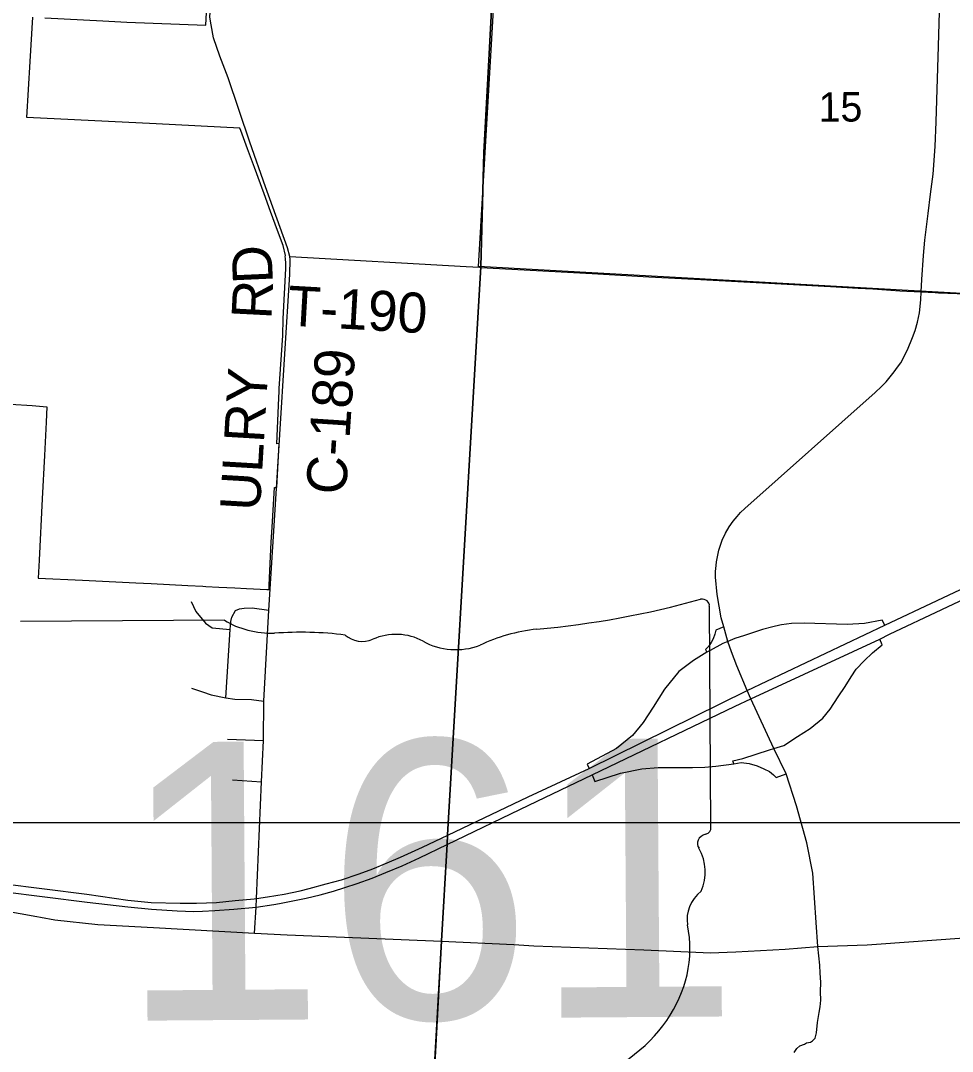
# Model space of a CAD drawing. Extents: x 114604 to 551442, y 316898 to 567001.
# Drawn here: x 241473 to 248466, y 428722 to 436457 of the extents above; entities that cross this region are included whole.
import ezdxf

# ---------------------------------------------------------------- set-up
doc = ezdxf.new("R2010")
doc.units = 0
for name, color, linetype in [('_CIVIL_CONSTRUCTION', 7, 'Continuous'), ('BD_X_Building', 7, 'Continuous'), ('GE_P_Alignment_100_Cardinal_Points', 7, 'Continuous'), ('GE_P_Alignment_100_Stations', 7, 'Continuous'), ('GE_P_Alignment_500_Bearings', 7, 'Continuous'), ('GE_P_Alignment_500_Cardinal_Points', 7, 'Continuous'), ('GE_P_Alignment_500_Curve_Data', 7, 'Continuous'), ('GE_P_Alignment_500_Distances', 7, 'Continuous'), ('PM_P_CL_Double_Solid', 7, 'Continuous'), ('PM_P_Crosswalk', 7, 'Continuous'), ('PV_X_Curb', 7, 'Continuous'), ('SN_P_Signs', 7, 'Continuous')]:
    doc.layers.add(name, color=color, linetype=linetype)

msp = doc.modelspace()

# ---------------------------------------------------------------- linework, layer by layer
at = {"layer": '_CIVIL_CONSTRUCTION'}
msp.add_line((245761.2, 430796), (246836.2, 431311.5), dxfattribs=at)
for points in [[(246836.2, 431311.5), (246953.1, 431367.5), (247921.5, 431816), (247993, 431851.6), (248779, 432222.1), (249702.3, 432663.1), (250222.8, 432910), (251010, 433278.2), (251522.4, 433522.5)], [(242793.7, 429834.6), (242944.2, 429839.2), (243083.1, 429852.9), (243226.6, 429866.7), (243244.4, 429869.5), (243326.1, 429882.5), (243449.8, 429901.9), (243571.3, 429927.1), (243639.5, 429945), (243766.6, 429978.3), (243881, 430009.3), (244012.7, 430054.2), (244115.6, 430090.9), (244224.1, 430135.7), (244324.5, 430179.3), (244489, 430253.1), (244678.3, 430343.3), (245282.5, 430630.9), (245739.6, 430845.7), (246926.2, 431431), (247958, 431919.2), (248744, 432289.7)], [(243374.3, 429824.3), (243416.8, 429831), (243516.2, 429850.3), (243615.7, 429871.9), (243720.9, 429896.9), (243821.4, 429923.1), (243905.8, 429950.4), (243999.4, 429982.3), (244110.3, 430022.5), (244213, 430063.8), (244335.4, 430113.3), (244467, 430174.5), (244674.3, 430274.4), (245286.4, 430569.6), (245761.2, 430796)], [(239241.5, 430117.8), (240296, 430027.3), (240400.8, 430017.7), (240684.7, 429994.2), (240957, 429970.7), (241338.4, 429922.5), (241971.4, 429840.3), (242278.5, 429805.4), (242454.7, 429788.2), (242647, 429776.8), (242773.3, 429771.9), (242838.4, 429774.3)], [(241335.7, 429982.7), (241969.7, 429901.6), (242277.2, 429856.3), (242453.4, 429839), (242669.7, 429833.7), (242793.7, 429834.6)], [(242838.4, 429774.3), (242930.7, 429777.7), (243073.1, 429789.2), (243241.6, 429803.4), (243374.3, 429824.3)]]:
    msp.add_lwpolyline(points, dxfattribs=at)
at = {"layer": 'GE_P_Alignment_100_Cardinal_Points'}
for p, q in [((247125.3, 430995.6), (246953.1, 431367.5)), ((243025.3, 431063.4), (243295, 431054.6)), ((243063.7, 430760.5), (243281.1, 430744.6))]:
    msp.add_line(p, q, dxfattribs=at)
for points in [[(248232.5, 434420.5), (248235.3, 434514.3), (248247.8, 434695), (248258.3, 434809.7), (248283.8, 435008.6), (248302.3, 435154.2), (248320.7, 435304.9), (248337.4, 435512.9), (248343.8, 435696.8), (248362.4, 436265.3), (248384.2, 437038.9), (248390, 437234.3)], [(243493.5, 434685.4), (244816.5, 434612.1), (244916.6, 434606)], [(244916.6, 434606), (244927.1, 434605.3), (245762, 434559.5), (246188.2, 434533.5), (246531.2, 434516.5), (247550.3, 434460.3), (247758.3, 434449)], [(246689, 432325.6), (246689.5, 432342.6), (246694.1, 432396.3), (246704.2, 432445.4), (246712.6, 432483.4), (246727, 432526.7), (246738.9, 432558), (246762.9, 432611.2), (246790.3, 432657.4), (246819.8, 432699.4), (246849.6, 432736.2), (246876.2, 432765.1), (246909.1, 432796.3), (247887.2, 433667.1), (247933.8, 433710), (247967.4, 433745), (247999.2, 433782.5), (248028.5, 433820.1), (248054.3, 433856.7), (248078.3, 433889.9), (248129.7, 433986.6), (248167.2, 434078), (248186.4, 434131.5), (248203.7, 434194.6), (248218, 434263.3), (248228.6, 434361.5), (248232.5, 434420.5)], [(247758.3, 434449), (247867.5, 434443), (248071.8, 434429.8), (248232.5, 434420.5), (248335.3, 434415.7)], [(248335.3, 434415.7), (248361, 434414.5), (248500.5, 434409), (249302.1, 434361.6), (250148.5, 434316.2), (250508.8, 434293.2), (251025.7, 434262.2), (251535.3, 434229.3), (251679.7, 434220.8), (251753.4, 434218)], [(246750, 431907.7), (246731, 431975.5), (246701.1, 432150.6), (246687.7, 432280.4), (246689, 432325.6)], [(242753.8, 432097.1), (242786.9, 432021.5), (242859.4, 431936), (242910, 431900.1), (243046.6, 431886.4)], [(243014.4, 431375.7), (243046.6, 431886.4), (243050.4, 431947.4), (243057.3, 431979.5), (243086, 432030.2), (243116.1, 432042.5), (243150.3, 432048.7), (243210.6, 432049.2), (243335.5, 432032)], [(246953.1, 431367.5), (246926.2, 431431), (246848, 431615.5), (246807.5, 431720.8), (246780.9, 431797.9), (246750, 431907.7)], [(242756.4, 431448.3), (242839, 431420.7), (242903.6, 431397), (243014.4, 431375.7), (243080.8, 431364.1), (243205.6, 431361), (243299.2, 431350.5)], [(247456.8, 429507.9), (247444.5, 429687.9), (247418.2, 430058.4), (247374.1, 430286.4), (247296.8, 430565.4), (247217, 430804.4), (247125.3, 430995.6)], [(244725.8, 427942.3), (244633.4, 427999.7), (244584.6, 428075.9), (244561.4, 428162.1), (244557.6, 428288.1), (244567.9, 428436.9), (244631.9, 429548.8)], [(247278.7, 428712.6), (247297.6, 428744), (247320, 428763.3), (247354.6, 428775.7), (247371.9, 428786.2), (247399.7, 428789.9), (247415.2, 428800.4), (247435.9, 428821.4), (247446, 428861.4), (247454.1, 428939.6), (247466.9, 429013.3), (247474.1, 429056.1), (247477.2, 429106.4), (247476.8, 429168.9), (247478, 429241.9), (247474, 429307.8), (247470.1, 429368.6), (247456.8, 429507.9)]]:
    msp.add_lwpolyline(points, dxfattribs=at)
at = {"layer": 'GE_P_Alignment_100_Stations'}
for points in [[(241653.8, 436478.3), (242090.3, 436455.2), (242269.7, 436445.7), (242862.2, 436422), (242870.7, 436565.6)], [(241232.7, 433589.4), (241560, 433567.8), (241670.6, 433559.2), (241664.6, 433442.2), (241652, 433192.4), (241635.5, 432867.5), (241612.1, 432407.5), (241605.2, 432272.5), (241938.5, 432256.5), (242339, 432237.3), (242452, 432231.7), (242591.6, 432224.7), (242727.4, 432218), (242841.7, 432212.3), (242862.7, 432211.3), (242960.5, 432206.4), (243079.8, 432200.5), (243167.3, 432196.2), (243219.8, 432193.6), (243270.1, 432191.1), (243320.9, 432188.6), (243337.7, 432187.7), (243339.6, 432220.8), (243354, 432544.1), (243359.9, 432656), (243379, 432953), (243396.1, 432952.5), (243413.3, 433282.2), (243396.1, 433280.6), (243411.2, 433627.1), (243413, 433673.8), (243413.9, 433695.1), (243441.4, 434094.5), (243444.3, 434219.6), (243462.9, 434596.4), (243463.6, 434618.7), (243463.2, 434641), (243461.8, 434663.3), (243460.7, 434673.5), (243459.4, 434683.6), (243460.2, 434693.7), (243442.4, 434768.5), (243401, 434881.2), (243348.7, 435023.6), (243300.1, 435156), (243227.2, 435354.8), (243176.4, 435493.3), (243125.4, 435632.3), (243119.3, 435648.8), (242489.5, 435681.2), (241520.9, 435730.4), (241544.7, 436150.6), (241563.6, 436483.2)]]:
    msp.add_lwpolyline(points, dxfattribs=at)
at = {"layer": 'GE_P_Alignment_500_Bearings'}
msp.add_lwpolyline([(184305.2, 516815.5), (260150, 516815.5), (260150, 430435.7), (184305.2, 430435.7)], close=True, dxfattribs=at)
for points in [[(242902.8, 436424.8), (242892, 436483.7), (242934.9, 437152), (242984.7, 437401.6), (243066.2, 437588.9), (243236.8, 437821.5), (243278.8, 437873.7)], [(243380.3, 432746.4), (243456.2, 433955.7), (243492.3, 434552.6), (243495.9, 434662.9), (243493.5, 434685.4), (243475.2, 434752.3), (243310.5, 435209.9), (243193.4, 435545.3), (243031.8, 436028), (242968.3, 436189.9), (242920.5, 436328.4), (242902.8, 436424.8)], [(243228.1, 429609.7), (243241.6, 429803.4), (243244.4, 429869.5), (243281.1, 430744.6), (243295, 431054.6), (243299.2, 431350.5), (243335.5, 432032), (243380.3, 432746.4)], [(241091, 429823.6), (241594.3, 429733), (241621.2, 429728.1)], [(241621.2, 429728.1), (241728.9, 429708.3), (242051.5, 429674.4), (242469.1, 429651.4), (243228.1, 429609.7), (243473.6, 429596.1), (244026.9, 429573), (244631.9, 429548.8)], [(247931.9, 429529.5), (248519.5, 429570.3), (249196.3, 429653), (249624.8, 429709.1), (249772.3, 429727.3)], [(244631.9, 429548.8), (245174, 429524.9), (245324.2, 429514.7), (246149.9, 429484.4), (246651, 429461.6), (246776.6, 429466.3)], [(247456.8, 429507.9), (247826, 429522.2), (247931.9, 429529.5)], [(246776.6, 429466.3), (246839.4, 429468.7), (247211.8, 429489.6), (247456.8, 429507.9)]]:
    msp.add_lwpolyline(points, dxfattribs=at)
at = {"layer": 'GE_P_Alignment_500_Cardinal_Points'}
for points in [[(247958, 431919.2), (247937.7, 431958.4), (247805.7, 431932.9), (247676.2, 431924.5), (247352, 431934.8), (247258.3, 431931.6), (247182.8, 431922.3), (247171, 431919.8)], [(246750, 431907.7), (246689.5, 431882.6), (246682.6, 431851.5), (246671.3, 431818.6), (246656.4, 431790.1), (246634.5, 431759.8), (246612.5, 431738.4), (246623.7, 431716.2)], [(247171, 431919.8), (247118.1, 431908.7), (247041.7, 431888.6), (246906.6, 431841.7), (246832.5, 431819.4), (246780.9, 431797.9)], [(246780.9, 431797.9), (246742.9, 431782.3), (246647.6, 431730.5), (246623.7, 431716.2), (246522.6, 431655.9), (246411.5, 431572.5), (246305, 431439.4), (246218.9, 431303.7), (246146.1, 431189.7), (246064.6, 431093.1), (245943.9, 430993.3), (245726, 430877.1), (245739.6, 430845.7)], [(247125.3, 430995.6), (247201.5, 431016.2), (247302.6, 431085), (247399.2, 431144.7), (247493.5, 431221.3), (247549.2, 431290.8), (247608.7, 431383.3), (247660.8, 431460.1), (247705.7, 431533.3), (247743.3, 431590.9), (247804, 431651.6), (247865.8, 431712.5), (247939, 431771.6), (247921.5, 431816)], [(246825.8, 430880.6), (246818.3, 430902), (246892.4, 430918.5), (247093.8, 430984.9), (247125.3, 430995.6)], [(245761.2, 430796), (245781.6, 430745.7), (245974.5, 430810), (246135.3, 430842.3), (246256.8, 430851.8), (246375.6, 430852.6), (246381.1, 430852.5)], [(246381.1, 430852.5), (246514, 430851.8), (246606.6, 430855.5), (246691, 430863), (246825.8, 430880.6)], [(246825.8, 430880.6), (246880.4, 430888.8), (246940.3, 430883.2), (247001.2, 430863.6), (247051.7, 430843.2), (247092.7, 430820.9), (247122.4, 430796.8), (247143.4, 430776.1), (247217, 430804.4)]]:
    msp.add_lwpolyline(points, dxfattribs=at)
at = {"layer": 'GE_P_Alignment_500_Curve_Data'}
for p, q in [((246653.9, 430404.3), (246641.9, 432062.6)), ((243002.1, 431957.6), (241473.2, 431946.6)), ((246653.4, 430404.7), (246653.9, 430404.3))]:
    msp.add_line(p, q, dxfattribs=at)
for centre, major_axis, ratio, start_param, end_param in [((244751.5, 436292.3), (5536.5, 40.1), 0.800001, 4.814395, 5.04237), ((246583.9, 432069), (58.1, 0.4), 0.8, 6.141152, 7.989035), ((243363.5, 432328.3), (586.6, 4.3), 0.8, 4.042523, 4.731795), ((243573.6, 430182), (2106, 15.3), 0.8, 1.404758, 1.657859), ((244290.1, 431569.2), (351.9, 2.5), 0.8, 0.950623, 2.079405), ((245496, 431007.5), (1113.9, 8.1), 0.8, 1.699011, 2.107814), ((244039, 431933.8), (169.2, 1.2), 0.8, 3.836095, 5.185414), ((244740.7, 432075), (423.3, 3.1), 0.8, 4.081561, 5.145723), ((246591.9, 430397.5), (62.2, 0.5), 0.8, 5.05454, 6.418171), ((246641.4, 430282.5), (89.9, 0.7), 0.8, 1.883978, 3.671073), ((246070.7, 430068.7), (539.9, 3.9), 0.8, 5.934695, 6.695948), ((246867.2, 429711.9), (392.8, 2.8), 0.8, 2.387724, 3.262537), ((245110.9, 429488.2), (1384.8, 10), 0.8, 5.101753, 6.440018)]:
    msp.add_ellipse(centre, major_axis=major_axis, ratio=ratio, start_param=start_param, end_param=end_param, dxfattribs=at)
at = {"layer": 'GE_P_Alignment_500_Distances'}
for points in [[(235917.9, 448768.3), (238139.3, 448635.8), (241634.7, 448420.5), (243243, 448326), (245634.3, 448192.1), (245340.6, 442775.6), (245220.3, 440696.1), (245054.7, 437451.5), (245053.1, 437421.8), (245051.5, 437391.1), (244988.2, 436207.4), (244948.7, 435467.5), (244926, 434608.2), (244677.1, 430346.1), (244673.1, 430277.3), (244630.8, 429551.6), (244509.6, 427292.6)], [(244509.6, 427292.6), (244630.8, 429551.6), (244673.1, 430277.3), (244677.1, 430346.1), (244926, 434608.2), (244948.7, 435467.5), (244988.2, 436207.4), (245051.5, 437391.1), (245053.1, 437421.8), (245054.7, 437451.5), (245220.3, 440696.1), (245340.6, 442775.6), (245634.3, 448192.1), (249347.6, 447986.8)]]:
    msp.add_lwpolyline(points, dxfattribs=at)
at = {"layer": 'SN_P_Signs'}
msp.add_lwpolyline([(245074.3, 437443.9), (250354.5, 437098.1), (250195.1, 434317), (244909.1, 434612.8), (245006, 436277.9), (245072.5, 437414.2)], close=True, dxfattribs=at)

# ---------------------------------------------------------------- texts
at = {"layer": 'BD_X_Building'}
for s, p in [('s', (243987.3, 430115.4)), ('r', (243987.2, 430115.4)), ('161', (243634.8, 430040.1))]:
    msp.add_text(s, height=1, rotation=0.41511, dxfattribs=at).set_placement(p)
at = {"layer": 'GE_P_Alignment_500_Curve_Data'}
msp.add_text('161', height=2088.37, rotation=0.4151, dxfattribs=at).set_placement((242212.8, 428950.8))
at = {"layer": 'PM_P_CL_Double_Solid'}
for s, height, rotation, p in [('D', 300, 92.60227, (243367.3, 434488.5)), ('R', 300, 87.09565, (243354.7, 434211.5)), ('C-189', 300.01, 86.29053, (243914, 432894.1)), ('ULRY', 300.01, 86.63471, (243268.4, 432771.9))]:
    msp.add_text(s, height=height, rotation=rotation, dxfattribs=at).set_placement(p)
at = {"layer": 'PM_P_Crosswalk'}
msp.add_text('T-190', height=300.01, rotation=356.7687, dxfattribs=at).set_placement((243470.6, 434168.8))
at = {"layer": 'PV_X_Curb'}
msp.add_text('15', height=221.01, rotation=0.4153, dxfattribs=at).set_placement((247461.6, 435697.4))

doc.saveas('drawing.dxf')
